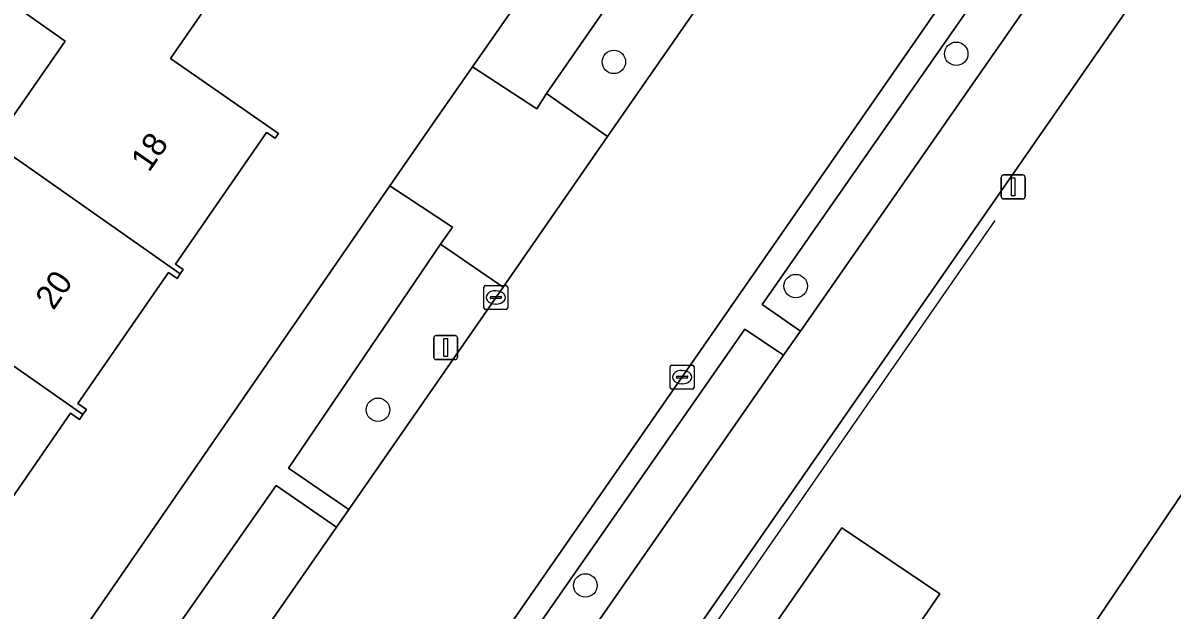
# Model space of a CAD drawing. Extents: x 160157 to 160921, y 381516 to 382045.
# Drawn here: x 160695.1 to 160742.95, y 381690.76 to 381715.22 of the extents above; entities that cross this region are included whole.
import ezdxf

# ---------------------------------------------------------------- set-up
doc = ezdxf.new("R2010")
doc.units = 0
for name, color, linetype in [('IMGEO_Berm_groen', 7, 'Continuous'), ('IMGEO_Boom', 7, 'Continuous'), ('IMGEO_Erf', 7, 'Continuous'), ('IMGEO_Fietspad_open', 7, 'Continuous'), ('IMGEO_Groenvoorziening', 7, 'Continuous'), ('IMGEO_Hek', 7, 'Continuous'), ('IMGEO_Kolk', 7, 'Continuous'), ('IMGEO_Lichtmast', 7, 'Continuous'), ('IMGEO_Loofbos', 7, 'Continuous'), ('IMGEO_Pand', 7, 'Continuous'), ('IMGEO_Pand_nummerreeks', 7, 'Continuous'), ('IMGEO_Rijbaan_lokaal_open', 7, 'Continuous'), ('IMGEO_Terreindeel_zand', 7, 'Continuous'), ('IMGEO_Voetpad_open', 7, 'Continuous')]:
    doc.layers.add(name, color=color, linetype=linetype)

msp = doc.modelspace()

# ---------------------------------------------------------------- linework, layer by layer
at = {"layer": 'IMGEO_Berm_groen'}
for points in [[(160747.881, 381731.718), (160745.595, 381731.832), (160742.577, 381727.467), (160725.874, 381703.49), (160727.474, 381702.387)], [(160728.855, 381724.049), (160726.28, 381725.823), (160716.892, 381712.283), (160719.444, 381710.49)], [(160715.092, 381704.22), (160712.48, 381706.003), (160706.156, 381696.681), (160708.66, 381694.953)], [(160726.771, 381701.377), (160725.16, 381702.466), (160703.659, 381671.601), (160705.315, 381670.539)], [(160708.147, 381694.213), (160705.636, 381695.946), (160695.854, 381681.967), (160698.421, 381680.201)]]:
    msp.add_lwpolyline(points, close=True, dxfattribs=at)
at = {"layer": 'IMGEO_Boom'}
for centre in [(160733.962, 381713.938), (160719.703, 381713.599), (160727.274, 381704.26), (160709.881, 381699.107), (160718.518, 381691.788)]:
    msp.add_circle(centre, 0.489, dxfattribs=at)
at = {"layer": 'IMGEO_Erf'}
for points in [[(160664.019, 381641.292), (160689.395, 381678.051), (160693.253, 381683.64), (160710.372, 381708.438), (160712.255, 381711.149), (160713.812, 381713.39), (160731.28, 381738.425), (160734.718, 381743.353), (160739.356, 381750), (160751.191, 381767.158)], [(160693.886, 381710.203), (160696.858, 381714.468), (160692.979, 381717.196)], [(160702.807, 381716.01), (160701.234, 381713.737), (160705.734, 381710.622), (160705.593, 381710.417), (160705.241, 381710.66), (160701.446, 381705.175), (160701.77, 381704.951), (160701.641, 381704.765), (160701.512, 381704.577), (160701.154, 381704.826), (160697.381, 381699.373), (160697.741, 381699.123), (160697.596, 381698.912), (160697.451, 381698.702), (160697.075, 381698.962), (160693.34, 381693.564)]]:
    msp.add_lwpolyline(points, dxfattribs=at)
at = {"layer": 'IMGEO_Fietspad_open'}
msp.add_lwpolyline([(160701.965, 381659.446), (160707.599, 381667.561), (160715.353, 381678.728), (160750.884, 381729.902), (160753.579, 381733.814), (160764.918, 381750), (160767.517, 381753.72), (160791.434, 381788.016), (160792.763, 381789.478), (160789.665, 381791.308), (160769.212, 381762.274), (160768.522, 381761.29), (160761.166, 381750.794), (160760.618, 381750), (160750.493, 381735.463), (160747.881, 381731.718), (160727.474, 381702.387), (160726.771, 381701.377), (160705.315, 381670.539), (160704.668, 381669.608), (160697.946, 381659.948)], dxfattribs=at)
at = {"layer": 'IMGEO_Groenvoorziening'}
for points in [[(160761.696, 381722.771), (160752.602, 381728.769), (160752.505, 381728.833), (160750.884, 381729.902), (160715.353, 381678.728), (160707.599, 381667.561), (160701.965, 381659.446), (160701.931, 381659.132)], [(160702.815, 381657.494), (160704.618, 381656.458), (160713.536, 381651.406), (160719.079, 381659.62), (160726.687, 381670.894), (160761.696, 381722.771)]]:
    msp.add_lwpolyline(points, dxfattribs=at)
msp.add_lwpolyline([(160720.77, 381682.025), (160729.203, 381694.182), (160733.282, 381691.433), (160724.882, 381679.185)], close=True, dxfattribs=at)
at = {"layer": 'IMGEO_Hek'}
msp.add_lwpolyline([(160735.576, 381706.994), (160708.335, 381667.698)], dxfattribs=at)
at = {"layer": 'IMGEO_Kolk'}
for p, q in [((160714.287, 381703.359), (160714.287, 381704.211)), ((160714.362, 381704.285), (160715.214, 381704.285)), ((160714.775, 381704.065), (160714.8, 381704.065)), ((160715.288, 381704.211), (160715.288, 381703.359)), ((160714.546, 381703.779), (160714.546, 381703.791)), ((160714.984, 381703.742), (160714.586, 381703.742)), ((160714.589, 381703.828), (160714.987, 381703.828)), ((160714.798, 381703.505), (160714.773, 381703.505)), ((160715.03, 381703.791), (160715.03, 381703.779)), ((160715.214, 381703.285), (160714.362, 381703.285)), ((160722.045, 381700.04), (160722.045, 381700.892)), ((160722.12, 381700.966), (160722.972, 381700.966)), ((160722.533, 381700.746), (160722.558, 381700.746)), ((160723.046, 381700.892), (160723.046, 381700.04)), ((160722.304, 381700.46), (160722.304, 381700.472)), ((160722.742, 381700.423), (160722.344, 381700.423)), ((160722.347, 381700.509), (160722.745, 381700.509)), ((160722.556, 381700.186), (160722.531, 381700.186)), ((160722.788, 381700.472), (160722.788, 381700.46)), ((160722.972, 381699.966), (160722.12, 381699.966))]:
    msp.add_line(p, q, dxfattribs=at)
for points in [[(160714.287, 381703.359), (160714.287, 381704.211)], [(160714.362, 381704.285), (160715.214, 381704.285)], [(160715.288, 381704.211), (160715.288, 381703.359)], [(160715.214, 381703.285), (160714.362, 381703.285)], [(160722.045, 381700.04), (160722.045, 381700.892)], [(160722.12, 381700.966), (160722.972, 381700.966)], [(160723.046, 381700.892), (160723.046, 381700.04)], [(160722.972, 381699.966), (160722.12, 381699.966)]]:
    msp.add_lwpolyline(points, dxfattribs=at)
for centre, radius, start, end in [((160714.364, 381704.209), 0.0765, 91.552, 178.448), ((160714.364, 381704.209), 0.0765, 91.552, 178.448), ((160715.212, 381704.209), 0.0765, 1.552, 88.448), ((160715.212, 381704.209), 0.0765, 1.552, 88.448), ((160714.586, 381703.788), 0.0403, 85.8775, 175.7526), ((160714.583, 381703.778), 0.0366, 178.938, 274.7102), ((160714.987, 381703.785), 0.043, 264.8664, 352.4533), ((160714.991, 381703.79), 0.0386, 1.7309, 96.639), ((160714.364, 381703.361), 0.0765, 181.552, 268.448), ((160714.364, 381703.361), 0.0765, 181.552, 268.448), ((160715.212, 381703.361), 0.0765, 271.552, 358.448), ((160715.212, 381703.361), 0.0765, 271.552, 358.448), ((160722.122, 381700.89), 0.0765, 91.552, 178.448), ((160722.122, 381700.89), 0.0765, 91.552, 178.448), ((160722.97, 381700.89), 0.0765, 1.552, 88.448), ((160722.97, 381700.89), 0.0765, 1.552, 88.448), ((160722.344, 381700.469), 0.0403, 85.8775, 175.7526), ((160722.341, 381700.459), 0.0366, 178.938, 274.7102), ((160722.745, 381700.466), 0.043, 264.8664, 352.4533), ((160722.749, 381700.471), 0.0386, 1.7309, 96.639), ((160722.122, 381700.042), 0.0765, 181.552, 268.448), ((160722.122, 381700.042), 0.0765, 181.552, 268.448), ((160722.97, 381700.042), 0.0765, 271.552, 358.448), ((160722.97, 381700.042), 0.0765, 271.552, 358.448)]:
    msp.add_arc(centre, radius, start, end, dxfattribs=at)
for centre, major_axis, ratio, start_param, end_param in [((160714.774, 381703.785), (-0.387, 0.002), 0.722429, 4.712389, 7.853982), ((160714.799, 381703.785), (-0.39, 0.002), 0.717154, 1.570796, 4.712389), ((160722.532, 381700.466), (-0.387, 0.002), 0.722429, 4.712389, 7.853982), ((160722.557, 381700.466), (-0.39, 0.002), 0.717154, 1.570796, 4.712389)]:
    msp.add_ellipse(centre, major_axis=major_axis, ratio=ratio, start_param=start_param, end_param=end_param, dxfattribs=at)
at = {"layer": 'IMGEO_Lichtmast'}
for p, q in [((160735.837, 381707.99), (160735.837, 381708.79)), ((160735.837, 381708.79), (160735.837, 381707.99)), ((160735.937, 381708.89), (160736.727, 381708.89)), ((160736.727, 381708.89), (160735.937, 381708.89)), ((160736.827, 381708.79), (160736.827, 381707.99)), ((160736.827, 381707.99), (160736.827, 381708.79)), ((160736.727, 381707.89), (160735.937, 381707.89)), ((160735.937, 381707.89), (160736.727, 381707.89)), ((160712.2, 381701.299), (160712.2, 381702.099)), ((160712.2, 381702.099), (160712.2, 381701.299)), ((160712.3, 381702.199), (160713.09, 381702.199)), ((160713.09, 381702.199), (160712.3, 381702.199)), ((160713.19, 381702.099), (160713.19, 381701.299)), ((160713.19, 381701.299), (160713.19, 381702.099)), ((160713.09, 381701.199), (160712.3, 381701.199)), ((160712.3, 381701.199), (160713.09, 381701.199))]:
    msp.add_line(p, q, dxfattribs=at)
for points in [[(160736.257, 381708.765), (160736.407, 381708.765), (160736.407, 381708.015), (160736.257, 381708.015), (160736.257, 381708.765)], [(160712.62, 381702.074), (160712.77, 381702.074), (160712.77, 381701.324), (160712.62, 381701.324), (160712.62, 381702.074)]]:
    msp.add_lwpolyline(points, dxfattribs=at)
for centre, start, end in [((160735.937, 381708.79), 90, 180), ((160735.937, 381708.79), 90, 180), ((160736.727, 381708.79), 0, 90), ((160736.727, 381708.79), 360, 90), ((160735.937, 381707.99), 180, 270), ((160735.937, 381707.99), 180, 270), ((160736.727, 381707.99), 270, 0), ((160736.727, 381707.99), 270, 0), ((160712.3, 381702.099), 90, 180), ((160712.3, 381702.099), 90, 180), ((160713.09, 381702.099), 0, 90), ((160713.09, 381702.099), 360, 90), ((160712.3, 381701.299), 180, 270), ((160712.3, 381701.299), 180, 270), ((160713.09, 381701.299), 270, 0), ((160713.09, 381701.299), 270, 0)]:
    msp.add_arc(centre, 0.1, start, end, dxfattribs=at)
at = {"layer": 'IMGEO_Loofbos'}
msp.add_lwpolyline([(160771.903, 381716.443), (160771.41, 381716.797), (160769.861, 381717.397), (160761.696, 381722.771), (160726.687, 381670.894), (160719.079, 381659.62), (160713.536, 381651.406), (160717.841, 381648.827), (160719.708, 381647.47), (160738.593, 381626.538), (160746.885, 381633.648), (160729.911, 381650.761), (160729.471, 381651.25), (160729.203, 381651.851), (160729.348, 381652.926), (160729.734, 381653.94), (160731.127, 381656.195), (160732.022, 381657.124), (160734.184, 381660.226)], close=True, dxfattribs=at)
at = {"layer": 'IMGEO_Pand'}
for points in [[(160701.234, 381713.737), (160702.807, 381716.01), (160695.674, 381721.028), (160692.979, 381717.196), (160696.858, 381714.468), (160693.886, 381710.203), (160694.965, 381709.458), (160701.641, 381704.765), (160701.77, 381704.951), (160701.446, 381705.175), (160705.241, 381710.66), (160705.593, 381710.417), (160705.734, 381710.622)], [(160694.965, 381709.458), (160693.886, 381710.203), (160689.805, 381704.345), (160690.899, 381703.586), (160697.596, 381698.912), (160697.741, 381699.123), (160697.381, 381699.373), (160701.154, 381704.826), (160701.512, 381704.577), (160701.641, 381704.765)], [(160690.899, 381703.586), (160689.805, 381704.345), (160688.054, 381701.832), (160689.147, 381701.075), (160686.905, 381697.836), (160693.59, 381693.149), (160693.704, 381693.313), (160693.34, 381693.564), (160697.075, 381698.962), (160697.451, 381698.702), (160697.596, 381698.912)]]:
    msp.add_lwpolyline(points, close=True, dxfattribs=at)
at = {"layer": 'IMGEO_Rijbaan_lokaal_open'}
for points in [[(160669.597, 381624.241), (160673.052, 381629.169), (160742.168, 381728.75), (160744.459, 381732.031), (160749.187, 381738.841), (160756.939, 381750), (160765.763, 381763.144), (160772.954, 381773.374), (160774.36, 381775.443), (160780.995, 381784.58)], [(160766.774, 381775.383), (160764.783, 381775.027), (160764.22, 381774.643), (160763.193, 381773.21), (160756.409, 381763.749), (160749.93, 381754.413), (160749.312, 381753.522), (160746.867, 381750), (160739.771, 381739.776), (160736.392, 381734.908), (160729.43, 381724.878), (160728.855, 381724.049), (160719.444, 381710.49), (160715.092, 381704.22), (160708.66, 381694.953), (160708.147, 381694.213), (160698.421, 381680.201), (160694.523, 381674.586), (160688.846, 381666.406), (160687.489, 381664.451)], [(160751.191, 381767.158), (160739.356, 381750), (160734.718, 381743.353), (160731.28, 381738.425), (160713.812, 381713.39), (160716.493, 381711.643), (160716.892, 381712.283), (160726.28, 381725.823), (160728.855, 381724.049), (160729.43, 381724.878), (160726.88, 381726.772), (160733.773, 381736.719), (160736.392, 381734.908), (160739.771, 381739.776), (160737.292, 381741.592), (160743.151, 381750), (160746.826, 381755.275), (160749.312, 381753.522), (160749.93, 381754.413), (160747.407, 381756.134), (160753.795, 381765.515)]]:
    msp.add_lwpolyline(points, dxfattribs=at)
at = {"layer": 'IMGEO_Terreindeel_zand'}
msp.add_lwpolyline([(160720.77, 381682.025), (160724.882, 381679.185), (160733.282, 381691.433), (160729.203, 381694.182)], close=True, dxfattribs=at)
at = {"layer": 'IMGEO_Voetpad_open'}
for points in [[(160780.995, 381784.58), (160774.36, 381775.443), (160772.954, 381773.374), (160765.763, 381763.144), (160756.939, 381750), (160749.187, 381738.841), (160744.459, 381732.031), (160742.168, 381728.75), (160673.052, 381629.169)], [(160696.326, 381661.075), (160703.044, 381670.718), (160704.668, 381669.608), (160705.315, 381670.539), (160703.659, 381671.601), (160725.16, 381702.466), (160726.771, 381701.377), (160727.474, 381702.387), (160725.874, 381703.49), (160742.577, 381727.467), (160745.595, 381731.832), (160747.881, 381731.718), (160750.493, 381735.463), (160749.744, 381737.741), (160753.925, 381743.816), (160759.252, 381751.557)], [(160687.489, 381664.451), (160688.846, 381666.406), (160686.312, 381668.154), (160691.929, 381676.324), (160694.523, 381674.586), (160698.421, 381680.201), (160695.854, 381681.967), (160705.636, 381695.946), (160708.147, 381694.213), (160708.66, 381694.953), (160706.156, 381696.681), (160712.48, 381706.003), (160712.988, 381706.708), (160710.372, 381708.438), (160693.253, 381683.64), (160689.395, 381678.051), (160664.019, 381641.292)]]:
    msp.add_lwpolyline(points, dxfattribs=at)
msp.add_lwpolyline([(160719.444, 381710.49), (160716.892, 381712.283), (160716.493, 381711.643), (160713.812, 381713.39), (160712.255, 381711.149), (160710.372, 381708.438), (160712.988, 381706.708), (160712.48, 381706.003), (160715.092, 381704.22)], close=True, dxfattribs=at)

# ---------------------------------------------------------------- texts
at = {"layer": 'IMGEO_Pand_nummerreeks'}
for s, p in [('18', (160700.344, 381708.968)), ('20', (160696.365, 381703.218))]:
    msp.add_text(s, height=1, rotation=55.3076, dxfattribs=at).set_placement(p)

doc.saveas('drawing.dxf')
